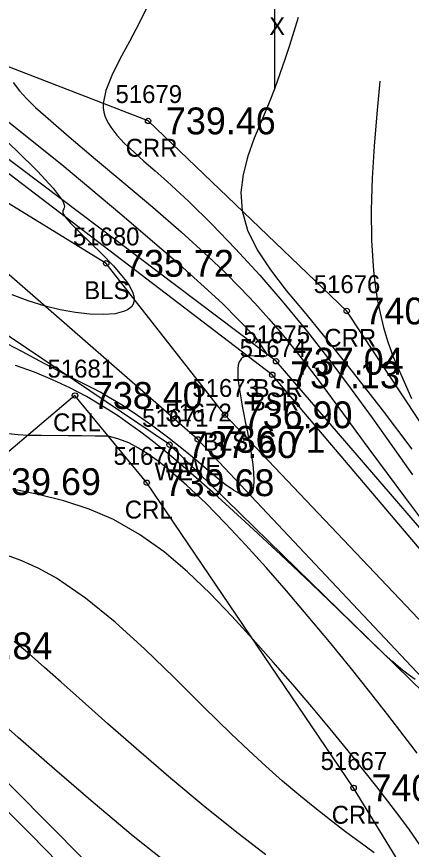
# Model space of a CAD drawing. Extents: x 1378535 to 1380697, y 997729 to 1000024.
# Drawn here: x 1379852.76 to 1379874.83, y 998887.65 to 998934.16 of the extents above; entities that cross this region are included whole.
import ezdxf

# ---------------------------------------------------------------- set-up
doc = ezdxf.new("R2010")
doc.units = 0
for name, color, linetype in [('RD_DTM_BkLn1', 7, 'Continuous'), ('RD_DTM_BkLn2', 7, 'Continuous'), ('RD_DTM_BkLn_txCode', 7, 'Continuous'), ('RD_DTM_Major1', 7, 'Continuous'), ('RD_DTM_Minor1', 7, 'Continuous'), ('RD_EX_H2O', 7, 'Continuous'), ('RD_EX_H2O_txCode', 7, 'Continuous'), ('RD_EX_Misc', 7, 'Continuous'), ('RD_EX_Misc_txCode', 7, 'Continuous'), ('RD_EX_TX_H2O_ELEV', 7, 'Continuous'), ('RD_EX_TX_Misc_ELEV', 7, 'Continuous'), ('RD_SMD_Locator', 7, 'Continuous')]:
    doc.layers.add(name, color=color, linetype=linetype)

msp = doc.modelspace()

# ---------------------------------------------------------------- linework, layer by layer
at = {"layer": 'RD_DTM_BkLn1'}
msp.add_lwpolyline([(1380069.494, 998763.848), (1380063.849, 998771.801), (1380055.685, 998789.009), (1380046.97, 998791.391), (1380041.083, 998789.113), (1380026.367, 998796.632), (1380010.681, 998805.255), (1379998.761, 998803.758), (1379975.745, 998804.783), (1379927.549, 998831.825), (1379913.976, 998838.724), (1379907.176, 998844.661), (1379906.64, 998853.643), (1379899.037, 998859.818), (1379893.834, 998874.259), (1379889.362, 998880.409), (1379879.396, 998896.13), (1379864.401, 998911.924), (1379857.767, 998920.384), (1379839.603, 998931.53), (1379815.916, 998947.525), (1379774.763, 998980.586), (1379757.71, 998996.541), (1379750.233, 999010.437)], dxfattribs=at)
at = {"layer": 'RD_DTM_BkLn2'}
for points in [[(1380068.669, 998773.353), (1380055.416, 998791.262), (1380046.405, 998792.892), (1380040.759, 998790.306), (1380029.119, 998801.125), (1380010.691, 998809.061), (1379998.75, 998804.999), (1379976.167, 998807.09), (1379928.643, 998833.57), (1379917.605, 998843.988), (1379907.907, 998846.129), (1379909.914, 998856.179), (1379900.219, 998860.675), (1379897.268, 998867.755), (1379895.377, 998874.668), (1379890.561, 998880.572), (1379881.005, 998897.711), (1379867.047, 998914.158), (1379841.508, 998933.617), (1379816.848, 998950.286), (1379776.874, 998982.461), (1379760.159, 998998.029), (1379755.456, 999017.171)], [(1380079.28, 998746.894), (1380064.652, 998760.82), (1380056.238, 998766.854), (1380048.323, 998775.295), (1380040.023, 998781.877), (1380038.299, 998783.41), (1380023.024, 998795.05), (1380008.825, 998801.508), (1379998.414, 998801.494), (1379975.099, 998802.38), (1379926.598, 998830), (1379913.62, 998838.305), (1379906.017, 998842.599), (1379898.104, 998859.034), (1379896.968, 998860.105), (1379892.086, 998872.241), (1379888.823, 998880.103), (1379877.516, 998895.016), (1379862.887, 998910.551), (1379839.307, 998931.091), (1379814.312, 998944.238), (1379771.727, 998979.433), (1379755.659, 998994.851), (1379748.702, 999008.829)]]:
    msp.add_lwpolyline(points, dxfattribs=at)
at = {"layer": 'RD_DTM_Major1'}
for points in [[(1379868.496, 998934.113), (1379868.253, 998933.331), (1379868.005, 998932.548), (1379867.748, 998931.762), (1379867.477, 998930.973), (1379867.187, 998930.178), (1379866.874, 998929.377), (1379866.459, 998928.38), (1379866.047, 998927.374), (1379865.685, 998926.363), (1379865.419, 998925.347), (1379865.295, 998924.332), (1379865.359, 998923.319), (1379865.671, 998922.236), (1379866.213, 998921.143), (1379866.945, 998920.027), (1379867.828, 998918.87), (1379868.842, 998917.673), (1379869.89, 998916.379), (1379871.525, 998914.347), (1379873.195, 998912.199), (1379874.861, 998910.001)], [(1379875.868, 998887.075), (1379875.296, 998887.912), (1379874.713, 998888.733), (1379874.12, 998889.543), (1379873.513, 998890.347), (1379872.891, 998891.151), (1379872.252, 998891.961), (1379871.29, 998893.158), (1379870.291, 998894.374), (1379869.258, 998895.608), (1379868.192, 998896.854), (1379867.097, 998898.111), (1379865.974, 998899.374), (1379864.791, 998900.673), (1379863.574, 998901.942), (1379862.312, 998903.149), (1379860.999, 998904.261), (1379859.624, 998905.246), (1379858.18, 998906.07), (1379856.811, 998906.659), (1379855.4, 998907.12), (1379853.969, 998907.481), (1379852.539, 998907.774)], [(1379855.859, 998886.118), (1379853.561, 998888.474), (1379851.077, 998890.938)]]:
    msp.add_lwpolyline(points, dxfattribs=at)
at = {"layer": 'RD_DTM_Minor1'}
for points in [[(1379860.128, 998934.868), (1379859.617, 998933.801), (1379859.069, 998932.772), (1379858.537, 998931.795), (1379858.079, 998930.882), (1379857.749, 998930.048), (1379857.603, 998929.307), (1379857.605, 998929.066), (1379857.637, 998928.837), (1379857.695, 998928.616), (1379857.78, 998928.402), (1379857.888, 998928.193), (1379858.019, 998927.985), (1379858.367, 998927.539), (1379858.799, 998927.082), (1379859.306, 998926.605), (1379859.878, 998926.099), (1379860.503, 998925.554), (1379861.174, 998924.962), (1379862.382, 998923.839), (1379863.664, 998922.576), (1379864.994, 998921.195), (1379866.348, 998919.716), (1379867.701, 998918.162), (1379869.028, 998916.554), (1379870.268, 998914.966), (1379871.467, 998913.36), (1379872.632, 998911.749), (1379873.77, 998910.146), (1379874.886, 998908.563)], [(1379852.569, 998930.478), (1379852.914, 998930.023), (1379853.335, 998929.564), (1379853.823, 998929.093), (1379854.369, 998928.601), (1379855.691, 998927.458), (1379857.174, 998926.211), (1379858.755, 998924.889), (1379860.372, 998923.521), (1379861.964, 998922.139), (1379863.469, 998920.772), (1379864.392, 998919.887), (1379865.258, 998919.016), (1379866.075, 998918.152), (1379866.852, 998917.29), (1379867.596, 998916.422), (1379868.317, 998915.544), (1379868.999, 998914.678), (1379869.673, 998913.794), (1379870.348, 998912.89), (1379871.031, 998911.961), (1379871.729, 998911.007), (1379872.45, 998910.025), (1379873.472, 998908.645), (1379874.504, 998907.261), (1379875.497, 998905.924)], [(1379873.061, 998930.555), (1379872.895, 998928.737), (1379872.748, 998926.929), (1379872.637, 998925.139), (1379872.582, 998923.377), (1379872.6, 998921.651), (1379872.709, 998919.97), (1379872.801, 998919.176), (1379872.923, 998918.388), (1379873.08, 998917.6), (1379873.277, 998916.805), (1379873.518, 998915.997), (1379873.809, 998915.17), (1379874.84, 998912.834)], [(1379852.237, 998928.353), (1379855.283, 998925.896), (1379858.528, 998923.196), (1379861.635, 998920.52), (1379864.265, 998918.134), (1379866.081, 998916.306), (1379866.746, 998915.304), (1379866.743, 998915.281), (1379866.737, 998915.261), (1379866.728, 998915.243), (1379866.716, 998915.227), (1379866.701, 998915.213), (1379866.683, 998915.201), (1379866.569, 998915.168), (1379866.413, 998915.164), (1379866.23, 998915.177), (1379866.035, 998915.196), (1379865.842, 998915.211), (1379865.667, 998915.209), (1379865.551, 998915.19), (1379865.453, 998915.156), (1379865.371, 998915.106), (1379865.303, 998915.043), (1379865.248, 998914.966), (1379865.205, 998914.876), (1379865.153, 998914.697), (1379865.125, 998914.488), (1379865.12, 998914.252), (1379865.132, 998913.993), (1379865.16, 998913.714), (1379865.2, 998913.419), (1379865.252, 998913.096), (1379865.311, 998912.76), (1379865.376, 998912.413), (1379865.619, 998911.18), (1379865.645, 998911.048), (1379865.745, 998910.508), (1379865.82, 998910.079), (1379865.867, 998909.79), (1379865.889, 998909.645), (1379865.957, 998909.154), (1379866.004, 998908.686), (1379866.022, 998908.261), (1379866.003, 998907.899), (1379865.936, 998907.62), (1379865.813, 998907.444), (1379865.781, 998907.423), (1379865.746, 998907.407), (1379865.708, 998907.395), (1379865.668, 998907.388), (1379865.626, 998907.386), (1379865.581, 998907.388), (1379865.266, 998907.485), (1379864.876, 998907.71), (1379864.421, 998908.039), (1379863.911, 998908.448), (1379863.357, 998908.912), (1379862.769, 998909.407), (1379861.998, 998910.04), (1379861.196, 998910.673), (1379860.369, 998911.294), (1379859.524, 998911.892), (1379858.667, 998912.455), (1379857.805, 998912.972), (1379857.426, 998913.182), (1379857.044, 998913.385), (1379856.658, 998913.585), (1379855.443, 998914.2), (1379854.306, 998914.79), (1379853.082, 998915.436), (1379851.782, 998916.114)], [(1379851.406, 998927.928), (1379852.765, 998926.673), (1379853.926, 998925.532), (1379854.803, 998924.586), (1379855.314, 998923.915), (1379855.387, 998923.77), (1379855.423, 998923.655), (1379855.431, 998923.564), (1379855.418, 998923.49), (1379855.394, 998923.426), (1379855.366, 998923.367), (1379855.35, 998923.324), (1379855.34, 998923.277), (1379855.341, 998923.223), (1379855.357, 998923.16), (1379855.391, 998923.085), (1379855.448, 998922.996), (1379855.769, 998922.623), (1379856.269, 998922.126), (1379856.881, 998921.538), (1379857.538, 998920.898), (1379858.174, 998920.241), (1379858.722, 998919.602), (1379858.894, 998919.371), (1379859.042, 998919.15), (1379859.162, 998918.94), (1379859.252, 998918.741), (1379859.31, 998918.556), (1379859.334, 998918.386), (1379859.321, 998918.236), (1379859.276, 998918.101), (1379859.198, 998917.981), (1379859.089, 998917.876), (1379858.952, 998917.784), (1379858.787, 998917.707), (1379858.265, 998917.573), (1379857.611, 998917.519), (1379856.861, 998917.54), (1379856.045, 998917.629), (1379855.197, 998917.78), (1379854.35, 998917.988), (1379853.408, 998918.286), (1379852.506, 998918.627)], [(1379875.044, 998897.143), (1379874.648, 998897.411), (1379874.232, 998897.737), (1379873.785, 998898.125), (1379873.294, 998898.578), (1379872.746, 998899.101), (1379872.129, 998899.698), (1379870.779, 998901.002), (1379869.219, 998902.497), (1379867.523, 998904.103), (1379865.764, 998905.742), (1379864.015, 998907.333), (1379862.351, 998908.798), (1379861.656, 998909.389), (1379860.987, 998909.942), (1379860.337, 998910.461), (1379859.701, 998910.948), (1379859.073, 998911.407), (1379858.448, 998911.84), (1379857.56, 998912.412), (1379856.657, 998912.941), (1379855.728, 998913.431), (1379854.763, 998913.883), (1379853.754, 998914.3), (1379852.691, 998914.684)], [(1379875.15, 998893.016), (1379874.798, 998893.483), (1379874.428, 998893.97), (1379873.503, 998895.171), (1379872.487, 998896.465), (1379871.397, 998897.827), (1379870.249, 998899.235), (1379869.061, 998900.662), (1379867.849, 998902.085), (1379866.704, 998903.395), (1379865.562, 998904.66), (1379864.434, 998905.861), (1379863.329, 998906.979), (1379862.257, 998907.994), (1379861.228, 998908.888), (1379860.668, 998909.331), (1379860.118, 998909.726), (1379859.572, 998910.067), (1379859.024, 998910.35), (1379858.468, 998910.571), (1379857.896, 998910.727), (1379857.145, 998910.734), (1379856.393, 998910.741), (1379855.641, 998910.749), (1379854.138, 998910.763), (1379853.386, 998910.771), (1379852.845, 998910.806), (1379852.299, 998910.868)], [(1379872.753, 998887.451), (1379871.966, 998888.031), (1379871.146, 998888.637), (1379870.303, 998889.274), (1379869.426, 998889.963), (1379868.533, 998890.693), (1379867.622, 998891.467), (1379866.69, 998892.29), (1379865.735, 998893.165), (1379864.754, 998894.096), (1379863.188, 998895.636), (1379861.574, 998897.241), (1379859.928, 998898.836), (1379858.27, 998900.344), (1379856.617, 998901.69), (1379854.987, 998902.797), (1379854.007, 998903.331), (1379853.044, 998903.768), (1379852.097, 998904.127)], [(1379866.685, 998887.353), (1379864.975, 998888.659), (1379863.19, 998890.095), (1379861.377, 998891.608), (1379859.583, 998893.146), (1379857.857, 998894.659), (1379856.247, 998896.095), (1379855.254, 998896.988), (1379854.326, 998897.817), (1379853.452, 998898.579), (1379852.625, 998899.267)], [(1379861.53, 998886.592), (1379859.281, 998888.395), (1379857.039, 998890.265), (1379854.871, 998892.126), (1379852.842, 998893.901), (1379851.017, 998895.513)], [(1379856.781, 998886.829), (1379854.252, 998889.368), (1379851.664, 998891.953)]]:
    msp.add_lwpolyline(points, dxfattribs=at)
at = {"layer": 'RD_EX_H2O'}
for points in [[(1379888.525, 998891.494), (1379883.08, 998899.783), (1379871.212, 998917.722), (1379860.107, 998928.34), (1379842.702, 998935.059), (1379819.014, 998951.946), (1379778.759, 998983.844), (1379769.782, 998992.99), (1379769.222, 999003.144)], [(1380070.621, 998774.633), (1380055.416, 998791.262), (1380053.724, 998791.967), (1380046.405, 998792.892), (1380043.626, 998791.979), (1380040.398, 998791.019), (1380029.23, 998801.494), (1380010.575, 998809.953), (1379999.064, 998806.017), (1379976.33, 998808.61), (1379928.894, 998834.283), (1379918.79, 998846.238), (1379910.283, 998856.591), (1379904.931, 998863.621), (1379897.769, 998868.2), (1379895.816, 998874.908), (1379890.915, 998880.907), (1379881.561, 998898.346), (1379867.26, 998914.916), (1379841.927, 998933.998)], [(1380077.687, 998746.386), (1380063.222, 998759.989), (1380055.551, 998765.988), (1380047.884, 998774.43), (1380047.297, 998774.724), (1380039.375, 998781.355), (1380008.706, 998800.487), (1379998.259, 998801.388), (1379975.291, 998801.511), (1379998.259, 998801.388), (1379975.291, 998801.511), (1379924.847, 998829.301), (1379911.985, 998838.17), (1379905.662, 998841.812), (1379901.08, 998848.931), (1379897.442, 998858.696), (1379895.563, 998859.46), (1379891.099, 998862.456), (1379885.945, 998867.363), (1379882.039, 998876.422), (1379877.103, 998894.846), (1379861.306, 998910.256), (1379835.533, 998927.591)], [(1379997.837, 998797.598), (1379973.42, 998798.736), (1379923.913, 998826.394), (1379910.472, 998835.943), (1379903.47, 998840.095), (1379899.036, 998847.157), (1379894.474, 998854.271), (1379896.788, 998858.202), (1379884.516, 998866.738), (1379878.138, 998874.325), (1379875.449, 998884.785), (1379871.598, 998891.084), (1379860.034, 998908.13), (1379856.023, 998913.003), (1379850.337, 998908.19)]]:
    msp.add_lwpolyline(points, dxfattribs=at)
at = {"layer": 'RD_EX_Misc'}
msp.add_line((1379867.191, 998930.131), (1379867.191, 998940.131), dxfattribs=at)
at = {"layer": 'RD_SMD_Locator'}
for centre in [(1379860.107, 998928.34), (1379857.767, 998920.384), (1379871.212, 998917.722), (1379867.26, 998914.916), (1379867.047, 998914.158), (1379856.023, 998913.003), (1379864.401, 998911.924), (1379861.306, 998910.256), (1379862.887, 998910.551), (1379860.034, 998908.13), (1379871.598, 998891.084)]:
    msp.add_circle(centre, 0.15, dxfattribs=at)

# ---------------------------------------------------------------- texts
at = {"layer": 'RD_DTM_BkLn_txCode'}
for s, p in [('51680', (1379855.909, 998921.384)), ('BLS', (1379856.539, 998918.384)), ('51675', (1379865.441, 998915.916)), ('51674', (1379865.228, 998915.158)), ('51673', (1379862.582, 998912.924)), ('BSR', (1379866.008, 998912.916)), ('BSR', (1379865.795, 998912.158)), ('BLS', (1379863.173, 998909.924))]:
    msp.add_text(s, height=1, dxfattribs=at).set_placement(p)
at = {"layer": 'RD_EX_H2O_txCode'}
for s, p in [('51679', (1379858.288, 998929.34)), ('CRR', (1379858.855, 998926.34)), ('51676', (1379869.369, 998918.722)), ('CRR', (1379869.96, 998915.722)), ('51681', (1379854.488, 998914.003)), ('51671', (1379859.771, 998911.256)), ('51672', (1379861.068, 998911.551)), ('CRL', (1379854.795, 998911.003)), ('51670', (1379858.176, 998909.13)), ('WE', (1379862.048, 998908.551)), ('WE', (1379860.467, 998908.256)), ('CRL', (1379858.806, 998906.13)), ('51667', (1379869.755, 998892.084)), ('CRL', (1379870.37, 998889.084))]:
    msp.add_text(s, height=1, dxfattribs=at).set_placement(p)
at = {"layer": 'RD_EX_Misc_txCode'}
msp.add_text('X', height=1, dxfattribs=at).set_placement((1379866.876, 998933.131))
at = {"layer": 'RD_EX_TX_H2O_ELEV'}
for s, p in [('739.46', (1379861.107, 998927.59)), ('740.60', (1379872.212, 998916.972)), ('738.40', (1379857.023, 998912.253)), ('736.71', (1379863.887, 998909.801)), ('737.60', (1379862.306, 998909.506)), ('739.69', (1379851.337, 998907.44)), ('739.68', (1379861.034, 998907.38)), ('740.30', (1379872.598, 998890.334))]:
    msp.add_text(s, height=1.5, dxfattribs=at).set_placement(p)
at = {"layer": 'RD_EX_TX_Misc_ELEV'}
for s, p in [('735.72', (1379858.767, 998919.634)), ('737.04', (1379868.26, 998914.166)), ('737.13', (1379868.047, 998913.408)), ('736.90', (1379865.401, 998911.174)), ('742.84', (1379848.625, 998898.269))]:
    msp.add_text(s, height=1.5, dxfattribs=at).set_placement(p)

doc.saveas('drawing.dxf')
